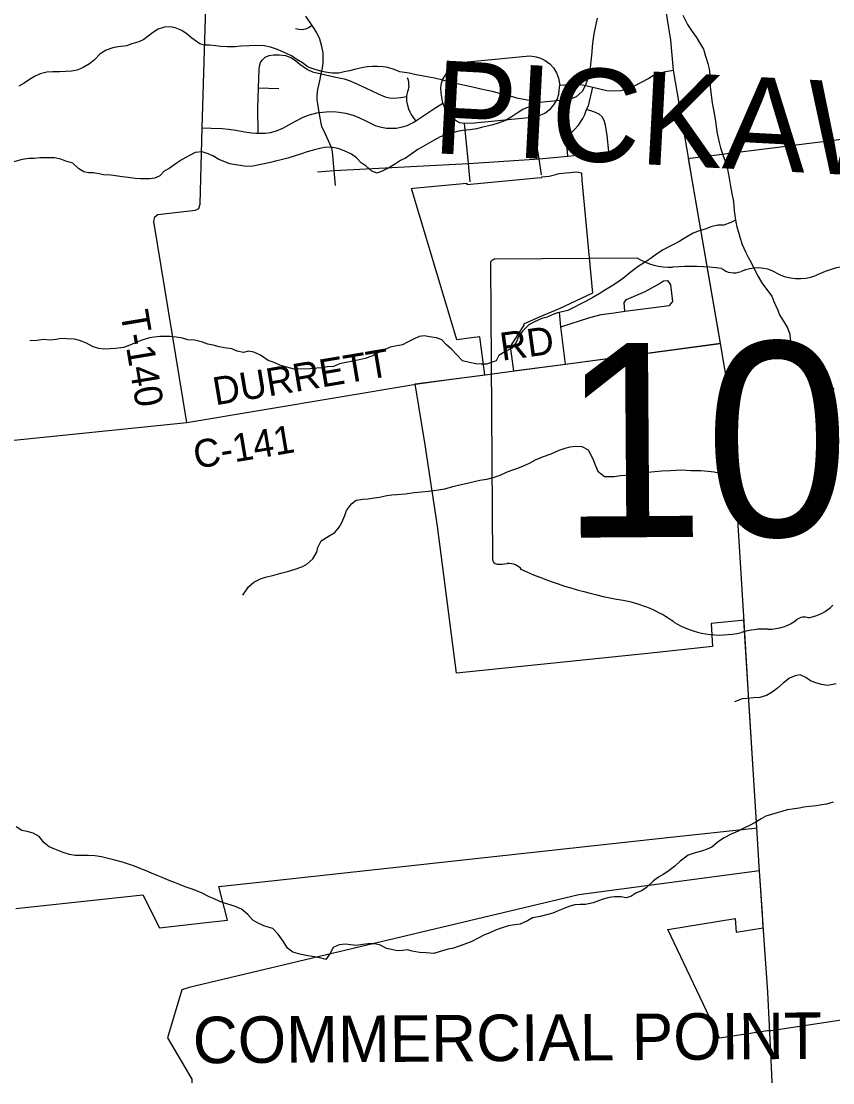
# Model space of a CAD drawing. Extents: x 114604 to 551442, y 316898 to 567001.
# Drawn here: x 190868 to 199592, y 317643 to 329055 of the extents above; entities that cross this region are included whole.
import ezdxf

# ---------------------------------------------------------------- set-up
doc = ezdxf.new("R2010")
doc.units = 0
for name, color, linetype in [('_CIVIL_CONSTRUCTION', 7, 'Continuous'), ('BD_X_Building', 7, 'Continuous'), ('GE_P_Alignment_1000_Cardinal_Points', 7, 'Continuous'), ('GE_P_Alignment_100_Distances', 7, 'Continuous'), ('GE_P_Alignment_100_Stations', 7, 'Continuous'), ('GE_P_Alignment_500_Bearings', 7, 'Continuous'), ('GE_P_Alignment_500_Curve_Data', 7, 'Continuous'), ('PM_P_Cells', 7, 'Continuous'), ('PM_P_CL_Double_Solid', 7, 'Continuous'), ('PM_P_Crosswalk', 7, 'Continuous'), ('SH_Named_Boundary', 7, 'Continuous')]:
    doc.layers.add(name, color=color, linetype=linetype)

msp = doc.modelspace()

# ---------------------------------------------------------------- linework, layer by layer
at = {"layer": '_CIVIL_CONSTRUCTION'}
for p, q in [((198801, 319968), (198775, 320389)), ((198926, 317969), (198916, 318180))]:
    msp.add_line(p, q, dxfattribs=at)
for points in [[(198043, 327569), (197880, 328528), (197850, 328850), (197811, 329096), (197725, 329648)], [(198386, 325591), (198076, 327370), (198043, 327569)], [(198638, 322598), (198525, 324450), (198508, 324748), (198493, 324925), (198469, 325102), (198426, 325359), (198386, 325591)], [(198775, 320389), (198696, 321635), (198638, 322598)], [(198848, 319285), (198804, 319921), (198801, 319968)], [(198916, 318180), (198894, 318617), (198848, 319285)], [(198942, 317643), (198938, 317732), (198926, 317969)]]:
    msp.add_lwpolyline(points, dxfattribs=at)
at = {"layer": 'GE_P_Alignment_1000_Cardinal_Points'}
msp.add_line((193418, 328339), (193636, 328332), dxfattribs=at)
for points in [[(192647, 324743), (192294, 326902), (192305, 326954), (192335, 326976), (192741, 327024), (192777, 327042), (192791, 327088), (192813, 327910), (192870, 329806)], [(193996, 329010), (193955, 328983), (193925, 328970), (193889, 328964), (193851, 328967), (193833, 328971), (193815, 328975)], [(194247, 327288), (194232, 327452), (194213, 327652), (194205, 327688), (194187, 327737), (194138, 327842), (194101, 327922), (194091, 327956), (194084, 327997), (194071, 328073), (194055, 328167), (194049, 328210), (194048, 328253), (194051, 328291), (194055, 328320), (194077, 328416), (194093, 328489), (194107, 328553), (194113, 328604), (194115, 328654), (194112, 328715), (194100, 328785), (194077, 328861), (194042, 328939), (194011, 328988), (193996, 329010), (193928, 329109)], [(193415, 327853), (193411, 328121), (193418, 328339), (193425, 328535), (193428, 328573), (193441, 328611), (193457, 328637), (193489, 328667), (193532, 328688), (193580, 328694), (193641, 328692), (193708, 328685), (193765, 328665), (193815, 328634), (193864, 328595), (193944, 328536), (194000, 328512), (194093, 328489), (194231, 328458), (194339, 328434), (194392, 328419), (194442, 328398), (194529, 328358), (194621, 328314), (194713, 328271), (194779, 328242), (194827, 328231), (194874, 328228), (194950, 328236), (195014, 328246)], [(195400, 328175), (195383, 328281), (195378, 328338), (195384, 328388), (195400, 328431), (195425, 328471), (195447, 328516), (195485, 328551), (195530, 328579), (195594, 328606), (195663, 328618), (195927, 328644), (196330, 328682), (196361, 328680), (196403, 328673), (196451, 328658), (196501, 328632), (196549, 328596), (196589, 328553), (196622, 328502), (196645, 328444), (196658, 328366)], [(195110, 327983), (195078, 328032), (195061, 328057), (195050, 328076), (195035, 328111), (195023, 328150), (195014, 328196), (195012, 328219), (195014, 328246), (195018, 328270), (195024, 328298), (195031, 328322), (195036, 328341), (195037, 328355), (195036, 328373), (195033, 328404), (195027, 328429), (195021, 328445)], [(196658, 328366), (196757, 328376), (196850, 328377), (196920, 328368), (197012, 328347), (197164, 328312), (197239, 328305), (197312, 328309), (197388, 328327), (197460, 328359), (197610, 328438), (197659, 328470), (197704, 328492), (197792, 328516), (197880, 328528)], [(195400, 328175), (195415, 328134), (195439, 328088), (195467, 328052), (195503, 328018), (195547, 327986), (195579, 327967), (195634, 327958), (195741, 327964), (196284, 328016), (196359, 328023), (196428, 328037), (196495, 328067), (196557, 328114), (196593, 328155), (196628, 328214), (196648, 328271), (196652, 328309), (196658, 328366)], [(196744, 327605), (196732, 327729), (196732, 327766), (196738, 327792), (196746, 327811), (196766, 327838), (196859, 327937), (196906, 328011), (196925, 328053), (196944, 328106), (196966, 328147), (197012, 328347)], [(192813, 327910), (192911, 327906), (193029, 327902), (193095, 327896), (193174, 327883), (193268, 327867), (193344, 327855), (193390, 327853), (193415, 327853), (193492, 327851), (193546, 327860), (193611, 327878), (193681, 327907), (193746, 327942), (193810, 327977), (193845, 327996), (193892, 328019), (193935, 328037), (193967, 328048), (194005, 328059), (194047, 328069), (194071, 328073), (194146, 328082), (194224, 328083), (194284, 328078), (194355, 328066), (194437, 328044), (194503, 328018), (194564, 327988), (194629, 327955), (194674, 327935), (194721, 327920), (194794, 327906), (194820, 327904), (194899, 327907), (194965, 327919), (195016, 327935), (195082, 327966), (195110, 327983), (195315, 328119), (195400, 328175)], [(197184, 327653), (197166, 327827), (197148, 327938), (197136, 327989), (197112, 328027), (197079, 328056), (197024, 328080), (196944, 328106)], [(196462, 327402), (196434, 327575), (196359, 328023)], [(195694, 327329), (195675, 327527), (195634, 327958)], [(194052, 327435), (194232, 327452), (195675, 327527), (196434, 327575), (196744, 327605), (197184, 327653), (197352, 327668)], [(196670, 325769), (196981, 325870), (197101, 325901), (197243, 325922), (197357, 325937), (197837, 325999), (197873, 326041), (197850, 326223), (197819, 326267)], [(197357, 325937), (197351, 326030), (197376, 326064), (197574, 326149), (197718, 326230), (197771, 326264), (197819, 326267)], [(196718, 325367), (196670, 325769), (196653, 325926)]]:
    msp.add_lwpolyline(points, dxfattribs=at)
at = {"layer": 'GE_P_Alignment_100_Stations'}
for points in [[(190809, 319516), (192176, 319665), (192353, 319310), (192825, 319361), (193084, 319390), (192991, 319753), (193427, 319801), (197815, 320279), (198749, 320381), (198774, 320384), (198636, 322615), (198612, 322613), (198286, 322582), (198300, 322332), (197602, 322259), (195546, 322047), (195344, 323626), (195209, 324502), (195107, 325136), (195104, 325156), (195851, 325255), (195798, 325662), (195707, 325650), (195550, 325630), (195064, 327257), (195082, 327260), (195657, 327314), (195658, 327299), (196415, 327370), (196465, 327374), (196464, 327382), (196542, 327389), (196601, 327404), (196650, 327417), (196840, 327435), (196889, 327424), (196896, 327346), (197010, 326131), (196652, 325964), (196435, 325874), (196268, 325799), (196270, 325787), (196125, 325557), (196159, 325296), (196717, 325370), (198385, 325594), (198040, 327580), (198058, 327582), (202194, 328104)], [(203246, 318858), (198931, 318201), (198891, 318200), (198375, 318123), (197817, 319290), (198544, 319411), (198554, 319262), (198823, 319306), (198845, 319309), (198835, 319459), (198803, 319923), (196862, 319664), (192672, 318668), (192593, 318641), (192441, 318126), (192701, 317683), (192701, 317643)]]:
    msp.add_lwpolyline(points, dxfattribs=at)
at = {"layer": 'GE_P_Alignment_500_Bearings'}
msp.add_line((192647, 324743), (195089, 325151), dxfattribs=at)
for points in [[(196169, 325295), (196718, 325367), (198386, 325591)], [(195089, 325151), (195105, 325153), (195440, 325200), (195855, 325254)], [(195855, 325254), (195934, 325264), (196169, 325295)], [(189897, 324469), (189911, 324463), (192647, 324743)]]:
    msp.add_lwpolyline(points, dxfattribs=at)
at = {"layer": 'GE_P_Alignment_500_Curve_Data'}
for p, q in [((197492, 326509), (195963, 326498)), ((195912, 326443), (195935, 323273))]:
    msp.add_line(p, q, dxfattribs=at)
for centre, major_axis, start_param, end_param in [((195972, 326450), (60.5, 0.4), 1.712693, 3.28349), ((197854, 326880), (587, 4), 4.042523, 4.731795), ((198064, 324733), (2106, 15), 1.404758, 1.657858), ((198529, 326485), (169, 1), 3.836095, 5.185415), ((198780, 326121), (352, 3), 0.950623, 2.079405), ((199986, 325559), (1114, 8), 1.699011, 2.107814), ((199231, 326626), (423, 3), 4.081561, 5.145723), ((195996, 323267), (61, 0.4), 3.00124, 4.508301), ((196002, 323591), (466, 3), 4.665946, 4.897461), ((196101, 323091), (168, 1), 0.519207, 1.627899), ((198201, 325955), (3998, 29), 4.195996, 4.48896), ((197038, 321857), (1251, 9), 0.823519, 1.323588), ((199232, 322990), (447, 3), 4.937069, 5.64225), ((198901, 322858), (423, 3), 4.691044, 5.507374), ((199286, 322554), (119, 1), 1.147584, 2.315152), ((198382, 323092), (794, 6), 4.026481, 4.996735), ((198849, 321999), (652, 5), 1.495662, 1.94098)]:
    msp.add_ellipse(centre, major_axis=major_axis, ratio=0.8, start_param=start_param, end_param=end_param, dxfattribs=at)
at = {"layer": 'PM_P_Cells'}
for points in [[(197979, 329120), (198029, 329021), (198080, 328946), (198127, 328880), (198164, 328819), (198203, 328755), (198224, 328681), (198247, 328601), (198264, 328545), (198271, 328485), (198273, 328399), (198275, 328349), (198285, 328261), (198296, 328177), (198305, 328119), (198320, 328045), (198334, 327955), (198347, 327865), (198360, 327803), (198371, 327753), (198386, 327693), (198409, 327619), (198434, 327549), (198456, 327484), (198468, 327426), (198477, 327368), (198491, 327282), (198508, 327204), (198523, 327118), (198530, 327066), (198533, 327016), (198540, 326966), (198549, 326894), (198562, 326844), (198579, 326786), (198594, 326734), (198619, 326656), (198652, 326576), (198681, 326517), (198716, 326461), (198751, 326385), (198791, 326312), (198828, 326242), (198879, 326175), (198938, 326100), (198959, 326042), (198996, 325956), (199021, 325893), (199062, 325831), (199105, 325760), (199129, 325690), (199134, 325636), (199154, 325580), (199188, 325508), (199229, 325441), (199310, 325362), (199377, 325301), (199438, 325260), (199516, 325227), (199571, 325154), (199604, 325096)], [(197060, 329087), (197036, 328988), (197025, 328920), (197014, 328843), (197005, 328785), (197002, 328721), (196992, 328624), (196983, 328554), (196972, 328494), (196959, 328443), (196932, 328369), (196899, 328300), (196834, 328241), (196774, 328218), (196715, 328207), (196659, 328202), (196595, 328197), (196515, 328189), (196445, 328180), (196376, 328153), (196316, 328132), (196260, 328105), (196199, 328068), (196134, 328022), (196072, 327989), (196005, 327964), (195927, 327937), (195876, 327926), (195814, 327913), (195762, 327900), (195694, 327889), (195616, 327879), (195553, 327868), (195449, 327838), (195372, 327811), (195306, 327776), (195255, 327747), (195183, 327706), (195132, 327677), (195061, 327625), (194998, 327584), (194946, 327557), (194891, 327522), (194825, 327483), (194754, 327446), (194694, 327423), (194638, 327444), (194575, 327497), (194523, 327534), (194472, 327587), (194417, 327625), (194357, 327656), (194276, 327686), (194214, 327699), (194146, 327700), (194076, 327687), (194019, 327672), (193941, 327651), (193881, 327630), (193814, 327608), (193734, 327583), (193661, 327564), (193601, 327549), (193547, 327538), (193461, 327518), (193410, 327507), (193358, 327498), (193294, 327495), (193242, 327499), (193176, 327511), (193112, 327522), (192991, 327569), (192926, 327608), (192876, 327631), (192814, 327652), (192738, 327643), (192676, 327613), (192597, 327568), (192534, 327525), (192457, 327473), (192405, 327444), (192356, 327393), (192304, 327369), (192245, 327360), (192149, 327360), (192091, 327363), (192018, 327374), (191954, 327383), (191882, 327394), (191832, 327399), (191752, 327403), (191702, 327413), (191646, 327424), (191590, 327427)], [(196413, 328167), (196359, 328197), (196287, 328209), (196194, 328228), (196126, 328249), (196064, 328268), (196000, 328283), (195929, 328300), (195875, 328309), (195809, 328326), (195737, 328341), (195638, 328365), (195572, 328378), (195504, 328393), (195446, 328406), (195384, 328425), (195309, 328444), (195233, 328457), (195097, 328482), (195037, 328497), (194936, 328512), (194878, 328535), (194808, 328558), (194758, 328563), (194696, 328568), (194644, 328567), (194588, 328564), (194530, 328555), (194464, 328538), (194396, 328523), (194341, 328510), (194281, 328495), (194209, 328496), (194159, 328503), (194101, 328516), (194028, 328535), (193954, 328561), (193893, 328607), (193825, 328648), (193774, 328683), (193680, 328725), (193613, 328754), (193549, 328775), (193479, 328790), (193409, 328793), (193317, 328792), (193229, 328788), (193167, 328781), (193083, 328778), (193009, 328784), (192959, 328790), (192893, 328796), (192839, 328796), (192787, 328813), (192702, 328873), (192651, 328917), (192596, 328954), (192522, 328985), (192472, 328994), (192408, 328991), (192340, 328970), (192279, 328929), (192184, 328859), (192132, 328834), (192057, 328811), (191999, 328792), (191910, 328778), (191854, 328769), (191780, 328744), (191717, 328703), (191654, 328639), (191603, 328596), (191533, 328557), (191468, 328528), (191408, 328517), (191350, 328514), (191278, 328511), (191206, 328511), (191144, 328506), (191073, 328489), (191009, 328460), (190956, 328427), (190898, 328390), (190843, 328357)], [(191590, 327427), (191540, 327436), (191487, 327467), (191422, 327530), (191348, 327549), (191292, 327572), (191227, 327585), (191133, 327588), (191069, 327585), (191008, 327581), (190952, 327579), (190878, 327567), (190812, 327552), (190745, 327531), (190683, 327508), (190611, 327483), (190554, 327458), (190488, 327432), (190433, 327411)], [(198546, 326918), (198497, 326891), (198420, 326863), (198356, 326864), (198280, 326843), (198221, 326820), (198155, 326801), (198091, 326776), (198024, 326738), (197947, 326689), (197887, 326658), (197830, 326629), (197768, 326598), (197697, 326552), (197638, 326507), (197575, 326464), (197521, 326431), (197470, 326398), (197409, 326351), (197344, 326298), (197272, 326244), (197221, 326209), (197150, 326166), (197081, 326123), (197013, 326086), (196940, 326044), (196876, 326013), (196807, 325976), (196742, 325947), (196684, 325932), (196632, 325919), (196574, 325898), (196523, 325875), (196465, 325858), (196386, 325824), (196324, 325791), (196259, 325726), (196214, 325667), (196189, 325602), (196141, 325540), (196067, 325500), (196002, 325461), (195975, 325404), (195869, 325370), (195811, 325370), (195755, 325373), (195685, 325385), (195613, 325406), (195548, 325473), (195493, 325529), (195440, 325578), (195389, 325629), (195333, 325652), (195257, 325663), (195203, 325674), (195147, 325665), (195085, 325638), (195020, 325605), (194965, 325576), (194887, 325563), (194835, 325550), (194781, 325525), (194700, 325491), (194637, 325456), (194565, 325431), (194468, 325407), (194342, 325383), (194288, 325372), (194223, 325345), (194159, 325338), (194099, 325329), (194047, 325324), (193969, 325319), (193801, 325316), (193723, 325335), (193649, 325359), (193588, 325388), (193524, 325409), (193439, 325464), (193367, 325499), (193312, 325508), (193257, 325495), (193190, 325508), (193132, 325535), (193076, 325540), (192996, 325553), (192932, 325574), (192873, 325585), (192815, 325606), (192729, 325625), (192659, 325630), (192601, 325647), (192532, 325660), (192468, 325665), (192416, 325666), (192358, 325665), (192296, 325660), (192245, 325651), (192165, 325625), (192109, 325604), (192034, 325573)], [(192034, 325573), (191966, 325548), (191881, 325536), (191825, 325533), (191755, 325530), (191701, 325537), (191640, 325556), (191568, 325593), (191495, 325624), (191439, 325637), (191353, 325640), (191297, 325643), (191245, 325634), (191176, 325627), (191107, 325632), (191036, 325624), (190960, 325619)], [(193251, 322886), (193310, 322973), (193367, 323024), (193439, 323060), (193492, 323077), (193582, 323100), (193657, 323121), (193729, 323141), (193813, 323166), (193884, 323191), (193936, 323216), (194003, 323274), (194044, 323348), (194057, 323399), (194092, 323468), (194177, 323523), (194240, 323560), (194287, 323617), (194316, 323668), (194347, 323741), (194366, 323797), (194417, 323868), (194470, 323907), (194540, 323916), (194598, 323921), (194662, 323930), (194719, 323939), (194797, 323955), (194853, 323962), (194905, 323969), (194995, 323976), (195093, 323988), (195172, 323997), (195246, 324004), (195300, 324009), (195352, 324016), (195420, 324029), (195509, 324055), (195597, 324076), (195678, 324094), (195738, 324107), (195796, 324120), (195874, 324133), (195941, 324150), (196015, 324176), (196086, 324209), (196142, 324230), (196208, 324249), (196267, 324274), (196333, 324305), (196396, 324340), (196470, 324372), (196563, 324403), (196652, 324443), (196714, 324464), (196770, 324479), (196831, 324486), (196893, 324485), (196962, 324448), (197016, 324345), (197035, 324293), (197066, 324219), (197139, 324160), (197241, 324160), (197310, 324171), (197364, 324176), (197472, 324190), (197604, 324206), (197680, 324214), (197753, 324221), (197849, 324226), (197961, 324232), (198017, 324229), (198067, 324226), (198123, 324225), (198175, 324224), (198251, 324219), (198317, 324210), (198378, 324195), (198459, 324106), (198512, 324041), (198557, 323982), (198618, 323917), (198637, 323865), (198664, 323789), (198699, 323715)], [(199630, 321932), (199538, 321915), (199472, 321924), (199408, 321944), (199354, 321966), (199301, 322001), (199241, 322028), (199187, 322019), (199125, 321994), (199058, 321939), (198997, 321885), (198942, 321844), (198880, 321807), (198809, 321786), (198741, 321783), (198673, 321774), (198619, 321769), (198534, 321737)], [(199595, 320660), (199525, 320639), (199474, 320630), (199416, 320619), (199342, 320612), (199282, 320607), (199230, 320596), (199156, 320585), (199101, 320576), (199045, 320561), (198993, 320546), (198933, 320527), (198874, 320508), (198822, 320481), (198757, 320442), (198698, 320409), (198636, 320379), (198575, 320348), (198501, 320315), (198424, 320276), (198365, 320237), (198292, 320177), (198240, 320154), (198182, 320133), (198111, 320116), (198037, 320091), (197950, 320025), (197893, 319972), (197830, 319923), (197769, 319884), (197717, 319855), (197666, 319816), (197587, 319740), (197534, 319707), (197476, 319680), (197421, 319645), (197369, 319632), (197317, 319643), (197247, 319642), (197187, 319635), (197125, 319618), (197072, 319601), (197016, 319578), (196934, 319561), (196876, 319560), (196820, 319557), (196755, 319538), (196695, 319513), (196640, 319490), (196584, 319465), (196516, 319447), (196445, 319432), (196365, 319415), (196309, 319386), (196230, 319348), (196170, 319343), (196106, 319332), (196039, 319309), (195967, 319284), (195904, 319257), (195848, 319232), (195713, 319161), (195626, 319130), (195515, 319092), (195457, 319081), (195373, 319053), (195302, 319032), (195220, 319039), (195148, 319044), (195071, 319058), (195021, 319071), (194967, 319065), (194908, 319060), (194847, 319077), (194795, 319086), (194731, 319123), (194668, 319136), (194596, 319137), (194541, 319130), (194473, 319120), (194407, 319125), (194353, 319134), (194285, 319125)], [(194285, 319125), (194221, 319096), (194184, 319029), (194141, 318970), (194091, 318982), (194019, 318999), (193947, 319009), (193863, 319026), (193786, 319049), (193730, 319092), (193682, 319167), (193631, 319241), (193574, 319302), (193524, 319315), (193474, 319330), (193409, 319361), (193359, 319391), (193302, 319454), (193235, 319511), (193177, 319534), (193126, 319551), (193054, 319574), (193002, 319593), (192941, 319620), (192889, 319643), (192812, 319680), (192744, 319711), (192694, 319730), (192629, 319751), (192569, 319774), (192517, 319798), (192458, 319819), (192384, 319851), (192329, 319873), (192267, 319898), (192211, 319923), (192136, 319952), (192086, 319973), (191957, 320015), (191875, 320037), (191801, 320056), (191730, 320073), (191660, 320082), (191588, 320087), (191514, 320086), (191448, 320088), (191388, 320097), (191320, 320118), (191229, 320155), (191167, 320178), (191116, 320221), (191059, 320290), (190995, 320327), (190932, 320343), (190876, 320356), (190814, 320395)]]:
    msp.add_lwpolyline(points, dxfattribs=at)

# ---------------------------------------------------------------- texts
at = {"layer": 'BD_X_Building'}
for s, p in [('s', (198477, 324667)), ('r', (198477, 324667)), ('104', (198125, 324592))]:
    msp.add_text(s, height=1, rotation=0.4131, dxfattribs=at).set_placement(p)
at = {"layer": 'GE_P_Alignment_100_Distances'}
msp.add_text('PICKAWAY COUNTY', height=1000.08, rotation=356.9952, dxfattribs=at).set_placement((195279, 327638))
at = {"layer": 'GE_P_Alignment_500_Curve_Data'}
msp.add_text('104', height=2088.5, rotation=0.4131, dxfattribs=at).set_placement((196671, 323502))
at = {"layer": 'PM_P_CL_Double_Solid'}
for s, rotation, p in [('RD', 7.8443, (196036, 325405)), ('DURRETT', 9.5565, (192955, 324925)), ('C-141', 9.5133, (192745, 324243))]:
    msp.add_text(s, height=300, rotation=rotation, dxfattribs=at).set_placement(p)
at = {"layer": 'PM_P_Crosswalk'}
msp.add_text('T-140', height=300, rotation=279.4581, dxfattribs=at).set_placement((191933, 325924))
at = {"layer": 'SH_Named_Boundary'}
msp.add_text('COMMERCIAL POINT', height=500.04, rotation=0.413, dxfattribs=at).set_placement((192714, 317852))

doc.saveas('drawing.dxf')
